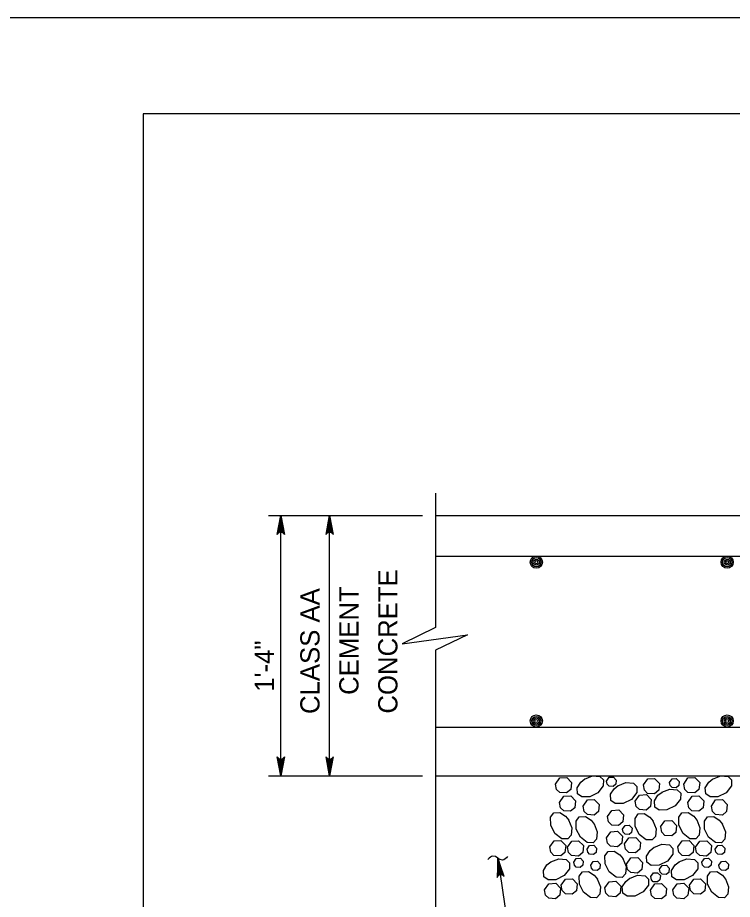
# Model space of a CAD drawing. Extents: x 638079 to 640019, y 297691 to 298879.
# Drawn here: x 639134.4 to 639245.9, y 298741.7 to 298879.2 of the extents above; entities that cross this region are included whole.
import ezdxf

# ---------------------------------------------------------------- set-up
doc = ezdxf.new("R2010")
doc.units = 0
doc.layers.add('1', color=7, linetype='Continuous')
doc.layers.add('PLT-BNDY', color=7, linetype='Continuous')

msp = doc.modelspace()

# ---------------------------------------------------------------- linework, layer by layer
at = {"layer": '1'}
for p, q in [((639199.6, 298805.07), (639199.6, 298784.08)), ((639173.56, 298801.58), (639197.54, 298801.58)), ((639175.46, 298760.94), (639175.46, 298801.58)), ((639183.08, 298760.94), (639183.08, 298801.58)), ((639199.6, 298801.58), (639341.94, 298801.58)), ((639199.6, 298795.23), (639249.23, 298795.23)), ((639199.6, 298780.56), (639199.6, 298736.22)), ((639199.6, 298768.56), (639249.23, 298768.56)), ((639173.56, 298760.94), (639197.54, 298760.94)), ((639199.6, 298760.94), (639341.94, 298760.94)), ((639209.3, 298748.11), (639211.77, 298731.39))]:
    msp.add_line(p, q, dxfattribs=at)
for points in [[(639940.03, 298300.23), (639940.03, 298864.23), (639154.03, 298864.23), (639154.03, 298300.23), (639940.03, 298300.23), (639940.03, 298326.59), (639740.03, 298326.59), (639740.03, 298391.26), (639940.03, 298391.26), (639940.03, 298420.23), (639740.03, 298420.23), (639740.03, 298300.23), (639818.83, 298300.23), (639818.83, 298326.59), (639818.83, 298300.23), (639895.83, 298300.23), (639895.83, 298326.59), (639895.83, 298314.27), (639940.03, 298314.27)], [(639175.46, 298801.58), (639176.02, 298798.59), (639175.94, 298798.71), (639175.86, 298798.82), (639175.76, 298798.88), (639175.66, 298798.94), (639175.56, 298798.96), (639175.46, 298798.98), (639175.36, 298798.96), (639175.26, 298798.94), (639175.16, 298798.88), (639175.06, 298798.82), (639174.99, 298798.71), (639174.91, 298798.59), (639175.46, 298801.58), (639174.99, 298798.71), (639175.06, 298798.82), (639175.46, 298801.58), (639175.16, 298798.88), (639175.26, 298798.94), (639175.46, 298801.58), (639175.36, 298798.96), (639175.46, 298798.98), (639175.46, 298801.58), (639175.56, 298798.96), (639175.66, 298798.94), (639175.46, 298801.58), (639175.76, 298798.88), (639175.86, 298798.82), (639175.46, 298801.58), (639175.94, 298798.71)], [(639183.08, 298801.58), (639183.64, 298798.59), (639183.56, 298798.71), (639183.48, 298798.82), (639183.38, 298798.88), (639183.28, 298798.94), (639183.18, 298798.96), (639183.08, 298798.98), (639182.98, 298798.96), (639182.88, 298798.94), (639182.78, 298798.88), (639182.68, 298798.82), (639182.61, 298798.71), (639182.53, 298798.59), (639183.08, 298801.58), (639182.61, 298798.71), (639182.68, 298798.82), (639183.08, 298801.58), (639182.78, 298798.88), (639182.88, 298798.94), (639183.08, 298801.58), (639182.98, 298798.96), (639183.08, 298798.98), (639183.08, 298801.58), (639183.18, 298798.96), (639183.28, 298798.94), (639183.08, 298801.58), (639183.38, 298798.88), (639183.48, 298798.82), (639183.08, 298801.58), (639183.56, 298798.71)], [(639199.6, 298784.08), (639194.41, 298781.54), (639204.56, 298782.92), (639199.6, 298780.56)], [(639175.46, 298760.94), (639174.91, 298763.92), (639174.99, 298763.8), (639175.06, 298763.69), (639175.16, 298763.63), (639175.26, 298763.57), (639175.36, 298763.55), (639175.46, 298763.54), (639175.56, 298763.55), (639175.66, 298763.57), (639175.76, 298763.63), (639175.86, 298763.69), (639175.94, 298763.8), (639176.02, 298763.92), (639175.46, 298760.94), (639175.94, 298763.8), (639175.86, 298763.69), (639175.46, 298760.94), (639175.76, 298763.63), (639175.66, 298763.57), (639175.46, 298760.94), (639175.56, 298763.55), (639175.46, 298763.54), (639175.46, 298760.94), (639175.36, 298763.55), (639175.26, 298763.57), (639175.46, 298760.94), (639175.16, 298763.63), (639175.06, 298763.69), (639175.46, 298760.94), (639174.99, 298763.8)], [(639183.08, 298760.94), (639182.53, 298763.92), (639182.61, 298763.8), (639182.68, 298763.69), (639182.78, 298763.63), (639182.88, 298763.57), (639182.98, 298763.55), (639183.08, 298763.54), (639183.18, 298763.55), (639183.28, 298763.57), (639183.38, 298763.63), (639183.48, 298763.69), (639183.56, 298763.8), (639183.64, 298763.92), (639183.08, 298760.94), (639183.56, 298763.8), (639183.48, 298763.69), (639183.08, 298760.94), (639183.38, 298763.63), (639183.28, 298763.57), (639183.08, 298760.94), (639183.18, 298763.55), (639183.08, 298763.54), (639183.08, 298760.94), (639182.98, 298763.55), (639182.88, 298763.57), (639183.08, 298760.94), (639182.78, 298763.63), (639182.68, 298763.69), (639183.08, 298760.94), (639182.61, 298763.8)], [(639218.29, 298759.67), (639218.96, 298760.63), (639220.04, 298760.69), (639220.78, 298759.92), (639220.67, 298758.83), (639220.01, 298758.28), (639218.95, 298758.36), (639218.45, 298758.84), (639218.29, 298759.67)], [(639224.06, 298760.94), (639225.21, 298760.84), (639225.76, 298760.31), (639225.75, 298759.38), (639224.91, 298758.31), (639223.62, 298757.67), (639222.41, 298757.65), (639221.73, 298758.13), (639221.66, 298759.1), (639222.22, 298759.96), (639222.85, 298760.47)], [(639222.8, 298760.44), (639224.06, 298760.94)], [(639226.27, 298760.14), (639226.67, 298760.72), (639227.32, 298760.75), (639227.77, 298760.29), (639227.7, 298759.64), (639227.3, 298759.31), (639226.67, 298759.35), (639226.37, 298759.64), (639226.27, 298760.14)], [(639232, 298759.53), (639232.67, 298760.48), (639233.74, 298760.55), (639234.49, 298759.77), (639234.38, 298758.69), (639233.72, 298758.14), (639232.66, 298758.21), (639232.16, 298758.7), (639232, 298759.53)], [(639236.07, 298759.92), (639236.48, 298760.49), (639237.12, 298760.53), (639237.57, 298760.07), (639237.51, 298759.42), (639237.11, 298759.09), (639236.47, 298759.13), (639236.17, 298759.42), (639236.08, 298759.92)], [(639238.28, 298759.67), (639238.95, 298760.63), (639240.02, 298760.69), (639240.77, 298759.92), (639240.66, 298758.83), (639240, 298758.28), (639238.94, 298758.36), (639238.44, 298758.84), (639238.28, 298759.67)], [(639244.05, 298760.94), (639245.2, 298760.84), (639245.75, 298760.31), (639245.73, 298759.38), (639244.9, 298758.31), (639243.61, 298757.67), (639242.4, 298757.65), (639241.72, 298758.13), (639241.65, 298759.1), (639242.21, 298759.96), (639242.84, 298760.47)], [(639242.79, 298760.44), (639244.05, 298760.94)], [(639228.01, 298759.41), (639229.27, 298759.9), (639230.43, 298759.8), (639230.97, 298759.28), (639230.96, 298758.34), (639230.12, 298757.28), (639228.84, 298756.64), (639227.62, 298756.61), (639226.94, 298757.1), (639226.87, 298758.07), (639227.43, 298758.93), (639228.06, 298759.44)], [(639234.85, 298758.39), (639236.1, 298758.89), (639237.26, 298758.79), (639237.81, 298758.27), (639237.79, 298757.33), (639236.96, 298756.26), (639235.67, 298755.62), (639234.45, 298755.6), (639233.77, 298756.08), (639233.71, 298757.05), (639234.26, 298757.91), (639234.9, 298758.42)], [(639218.92, 298756.81), (639219.59, 298757.77), (639220.67, 298757.83), (639221.41, 298757.05), (639221.31, 298755.97), (639220.64, 298755.42), (639219.58, 298755.5), (639219.08, 298755.98), (639218.92, 298756.81)], [(639230.73, 298757), (639231.4, 298757.95), (639232.48, 298758.02), (639233.22, 298757.24), (639233.11, 298756.16), (639232.45, 298755.61), (639231.39, 298755.68), (639230.89, 298756.17), (639230.73, 298757)], [(639238.91, 298756.81), (639239.58, 298757.77), (639240.66, 298757.83), (639241.4, 298757.05), (639241.29, 298755.97), (639240.63, 298755.42), (639239.57, 298755.5), (639239.07, 298755.98), (639238.91, 298756.81)], [(639222.6, 298756.22), (639223.27, 298757.18), (639224.34, 298757.24), (639225.09, 298756.47), (639224.98, 298755.38), (639224.32, 298754.83), (639223.26, 298754.91), (639222.76, 298755.39), (639222.6, 298756.22)], [(639242.59, 298756.22), (639243.26, 298757.18), (639244.33, 298757.24), (639245.08, 298756.47), (639244.97, 298755.38), (639244.31, 298754.83), (639243.25, 298754.91), (639242.75, 298755.39), (639242.59, 298756.22)], [(639220.32, 298754.09), (639220.82, 298752.83), (639220.72, 298751.67), (639220.2, 298751.12), (639219.26, 298751.14), (639218.2, 298751.97), (639217.55, 298753.26), (639217.53, 298754.48), (639218.02, 298755.16), (639218.98, 298755.22), (639219.85, 298754.67), (639220.35, 298754.04)], [(639226.42, 298754.6), (639227.09, 298755.55), (639228.17, 298755.62), (639228.91, 298754.84), (639228.8, 298753.76), (639228.14, 298753.21), (639227.08, 298753.28), (639226.58, 298753.77), (639226.42, 298754.6)], [(639233.48, 298753.92), (639233.98, 298752.67), (639233.88, 298751.51), (639233.35, 298750.96), (639232.42, 298750.98), (639231.35, 298751.81), (639230.71, 298753.1), (639230.69, 298754.31), (639231.17, 298755), (639232.14, 298755.06), (639233, 298754.51), (639233.51, 298753.87)], [(639240.31, 298754.09), (639240.81, 298752.83), (639240.71, 298751.67), (639240.19, 298751.12), (639239.25, 298751.14), (639238.18, 298751.97), (639237.54, 298753.26), (639237.52, 298754.48), (639238, 298755.16), (639238.97, 298755.22), (639239.84, 298754.67), (639240.34, 298754.04)], [(639224.31, 298753.48), (639224.81, 298752.22), (639224.71, 298751.06), (639224.18, 298750.51), (639223.25, 298750.53), (639222.18, 298751.36), (639221.54, 298752.65), (639221.52, 298753.87), (639222, 298754.55), (639222.97, 298754.61), (639223.83, 298754.06), (639224.34, 298753.43)], [(639234.68, 298752.97), (639235.36, 298753.93), (639236.43, 298753.99), (639237.18, 298753.22), (639237.07, 298752.13), (639236.41, 298751.58), (639235.35, 298751.66), (639234.85, 298752.14), (639234.69, 298752.97)], [(639244.3, 298753.48), (639244.79, 298752.22), (639244.69, 298751.06), (639244.17, 298750.51), (639243.23, 298750.53), (639242.17, 298751.36), (639241.53, 298752.65), (639241.5, 298753.87), (639241.99, 298754.55), (639242.96, 298754.61), (639243.82, 298754.06), (639244.33, 298753.43)], [(639226.23, 298751.28), (639226.9, 298752.23), (639227.98, 298752.3), (639228.72, 298751.52), (639228.62, 298750.44), (639227.95, 298749.89), (639226.89, 298749.96), (639226.39, 298750.45), (639226.23, 298751.28)], [(639228.73, 298752.64), (639229.13, 298753.21), (639229.78, 298753.25), (639230.22, 298752.79), (639230.16, 298752.13), (639229.76, 298751.8), (639229.13, 298751.85), (639228.83, 298752.14), (639228.73, 298752.64)], [(639217.39, 298749.85), (639218.06, 298750.81), (639219.13, 298750.87), (639219.88, 298750.1), (639219.77, 298749.01), (639219.11, 298748.46), (639218.05, 298748.54), (639217.55, 298749.02), (639217.39, 298749.85)], [(639220.15, 298749.81), (639220.82, 298750.77), (639221.9, 298750.83), (639222.64, 298750.06), (639222.54, 298748.97), (639221.87, 298748.42), (639220.81, 298748.5), (639220.31, 298748.98), (639220.15, 298749.81)], [(639229.07, 298750.33), (639229.74, 298751.28), (639230.82, 298751.35), (639231.56, 298750.57), (639231.46, 298749.49), (639230.79, 298748.94), (639229.73, 298749.01), (639229.23, 298749.5), (639229.07, 298750.33)], [(639237.38, 298749.85), (639238.05, 298750.81), (639239.12, 298750.87), (639239.87, 298750.1), (639239.76, 298749.01), (639239.1, 298748.46), (639238.04, 298748.54), (639237.54, 298749.02), (639237.38, 298749.85)], [(639240.14, 298749.81), (639240.81, 298750.77), (639241.89, 298750.83), (639242.63, 298750.06), (639242.52, 298748.97), (639241.86, 298748.42), (639240.8, 298748.5), (639240.3, 298748.98), (639240.14, 298749.81)], [(639223.21, 298749.52), (639223.61, 298750.09), (639224.26, 298750.13), (639224.71, 298749.66), (639224.64, 298749.01), (639224.24, 298748.68), (639223.61, 298748.73), (639223.31, 298749.02), (639223.21, 298749.52)], [(639233.63, 298749.77), (639234.88, 298750.27), (639236.04, 298750.17), (639236.59, 298749.64), (639236.57, 298748.71), (639235.74, 298747.64), (639234.45, 298747), (639233.23, 298746.98), (639232.55, 298747.46), (639232.49, 298748.43), (639233.04, 298749.29), (639233.68, 298749.8)], [(639243.2, 298749.52), (639243.6, 298750.09), (639244.25, 298750.13), (639244.69, 298749.66), (639244.63, 298749.01), (639244.23, 298748.68), (639243.6, 298748.73), (639243.3, 298749.02), (639243.2, 298749.52)], [(639209.3, 298748.11), (639209.18, 298745.08), (639209.24, 298745.21), (639209.3, 298745.33), (639209.39, 298745.41), (639209.48, 298745.48), (639209.58, 298745.51), (639209.68, 298745.54), (639209.78, 298745.54), (639209.88, 298745.54), (639209.99, 298745.49), (639210.09, 298745.45), (639210.19, 298745.35), (639210.29, 298745.25), (639209.3, 298748.11), (639210.19, 298745.35), (639210.09, 298745.45), (639209.3, 298748.11), (639209.99, 298745.49), (639209.88, 298745.54), (639209.3, 298748.11), (639209.78, 298745.54), (639209.68, 298745.54), (639209.3, 298748.11), (639209.58, 298745.51), (639209.48, 298745.48), (639209.3, 298748.11), (639209.39, 298745.41), (639209.3, 298745.33), (639209.3, 298748.11), (639209.24, 298745.21)], [(639217.54, 298747.52), (639218.8, 298748.02), (639219.95, 298747.92), (639220.5, 298747.4), (639220.48, 298746.46), (639219.65, 298745.39), (639218.36, 298744.75), (639217.15, 298744.73), (639216.46, 298745.21), (639216.4, 298746.18), (639216.95, 298747.05), (639217.59, 298747.55)], [(639221.13, 298747.5), (639221.53, 298748.07), (639222.18, 298748.11), (639222.63, 298747.65), (639222.56, 298747), (639222.16, 298746.67), (639221.53, 298746.71), (639221.23, 298747), (639221.13, 298747.5)], [(639228.8, 298748.07), (639229.3, 298746.81), (639229.2, 298745.65), (639228.68, 298745.1), (639227.74, 298745.12), (639226.67, 298745.96), (639226.03, 298747.24), (639226.01, 298748.46), (639226.49, 298749.14), (639227.46, 298749.21), (639228.33, 298748.65), (639228.83, 298748.02)], [(639229.37, 298747.18), (639230.04, 298748.14), (639231.12, 298748.2), (639231.86, 298747.43), (639231.76, 298746.34), (639231.09, 298745.79), (639230.03, 298745.87), (639229.53, 298746.35), (639229.37, 298747.18)], [(639237.53, 298747.52), (639238.78, 298748.02), (639239.94, 298747.92), (639240.49, 298747.4), (639240.47, 298746.46), (639239.64, 298745.39), (639238.35, 298744.75), (639237.14, 298744.73), (639236.45, 298745.21), (639236.39, 298746.18), (639236.94, 298747.05), (639237.58, 298747.55)], [(639241.12, 298747.5), (639241.52, 298748.07), (639242.17, 298748.11), (639242.61, 298747.65), (639242.55, 298747), (639242.15, 298746.67), (639241.52, 298746.71), (639241.22, 298747), (639241.12, 298747.5)], [(639223.78, 298747.03), (639224.18, 298747.6), (639224.83, 298747.64), (639225.27, 298747.17), (639225.21, 298746.52), (639224.81, 298746.19), (639224.18, 298746.24), (639223.88, 298746.53), (639223.78, 298747.03)], [(639234.53, 298746.4), (639234.93, 298746.97), (639235.58, 298747.01), (639236.03, 298746.54), (639235.96, 298745.89), (639235.56, 298745.56), (639234.93, 298745.61), (639234.63, 298745.9), (639234.53, 298746.4)], [(639243.77, 298747.03), (639244.17, 298747.6), (639244.81, 298747.64), (639245.26, 298747.17), (639245.2, 298746.52), (639244.8, 298746.19), (639244.16, 298746.24), (639243.86, 298746.53), (639243.77, 298747.03)], [(639224.79, 298744.89), (639225.29, 298743.64), (639225.19, 298742.48), (639224.67, 298741.93), (639223.73, 298741.95), (639222.67, 298742.78), (639222.02, 298744.07), (639222, 298745.28), (639222.49, 298745.97), (639223.46, 298746.03), (639224.32, 298745.48), (639224.83, 298744.84)], [(639229.84, 298744.96), (639231.1, 298745.46), (639232.25, 298745.36), (639232.8, 298744.83), (639232.79, 298743.9), (639231.95, 298742.83), (639230.66, 298742.19), (639229.45, 298742.17), (639228.77, 298742.65), (639228.7, 298743.62), (639229.26, 298744.48), (639229.89, 298744.99)], [(639233.14, 298745.23), (639233.55, 298745.8), (639234.19, 298745.84), (639234.64, 298745.38), (639234.57, 298744.73), (639234.18, 298744.4), (639233.54, 298744.44), (639233.24, 298744.73), (639233.14, 298745.23)], [(639244.78, 298744.89), (639245.28, 298743.64), (639245.18, 298742.48), (639244.66, 298741.93), (639243.72, 298741.95), (639242.66, 298742.78), (639242.01, 298744.07), (639241.99, 298745.28), (639242.48, 298745.97), (639243.44, 298746.03), (639244.31, 298745.48), (639244.82, 298744.84)], [(639216.58, 298743.17), (639217.25, 298744.12), (639218.32, 298744.19), (639219.07, 298743.41), (639218.96, 298742.33), (639218.3, 298741.78), (639217.24, 298741.85), (639216.74, 298742.34), (639216.58, 298743.17)], [(639219.19, 298743.87), (639219.86, 298744.83), (639220.93, 298744.89), (639221.68, 298744.11), (639221.57, 298743.03), (639220.91, 298742.48), (639219.85, 298742.56), (639219.35, 298743.04), (639219.19, 298743.87)], [(639225.96, 298743.48), (639226.64, 298744.44), (639227.71, 298744.5), (639228.46, 298743.73), (639228.35, 298742.64), (639227.69, 298742.09), (639226.63, 298742.17), (639226.13, 298742.65), (639225.97, 298743.48)], [(639233.1, 298743.13), (639233.77, 298744.09), (639234.84, 298744.15), (639235.59, 298743.37), (639235.48, 298742.29), (639234.82, 298741.74), (639233.76, 298741.81), (639233.26, 298742.3), (639233.1, 298743.13)], [(639236.57, 298743.17), (639237.24, 298744.12), (639238.31, 298744.19), (639239.06, 298743.41), (639238.95, 298742.33), (639238.29, 298741.78), (639237.23, 298741.85), (639236.73, 298742.34), (639236.57, 298743.17)], [(639239.17, 298743.87), (639239.85, 298744.83), (639240.92, 298744.89), (639241.67, 298744.11), (639241.56, 298743.03), (639240.89, 298742.48), (639239.84, 298742.56), (639239.34, 298743.04), (639239.17, 298743.87)]]:
    msp.add_lwpolyline(points, dxfattribs=at)
for centre, radius in [((639215.3, 298794.28), 0.952), ((639215.3, 298794.28), 0.714), ((639215.3, 298794.28), 0.476), ((639245.06, 298794.28), 0.952), ((639245.06, 298794.28), 0.714), ((639245.06, 298794.28), 0.476), ((639215.3, 298794.28), 0.238), ((639245.06, 298794.28), 0.238), ((639215.3, 298769.51), 0.952), ((639215.3, 298769.51), 0.714), ((639215.3, 298769.51), 0.476), ((639245.06, 298769.51), 0.952), ((639245.06, 298769.51), 0.714), ((639245.06, 298769.51), 0.476), ((639215.3, 298769.51), 0.238), ((639245.06, 298769.51), 0.238)]:
    msp.add_circle(centre, radius, dxfattribs=at)
msp.add_spline([(639210.83, 298748.37), (639210.05, 298747.79), (639208.54, 298748.44), (639207.75, 298747.91)], degree=3, dxfattribs=at)
at = {"layer": 'PLT-BNDY'}
msp.add_lwpolyline([(639115.03, 298879.23), (639956.03, 298879.23), (639956.03, 298285.23), (639115.03, 298285.23)], close=True, dxfattribs=at)

# ---------------------------------------------------------------- texts
at = {"layer": '1'}
for s, p in [('CONCRETE', (639193.65, 298770.66)), ('CLASS AA', (639181.51, 298770.6)), ('CEMENT', (639187.58, 298773.58)), ('1\'-4"', (639174.4, 298774.07))]:
    msp.add_text(s, height=3, rotation=90, dxfattribs=at).set_placement(p)

doc.saveas('drawing.dxf')
